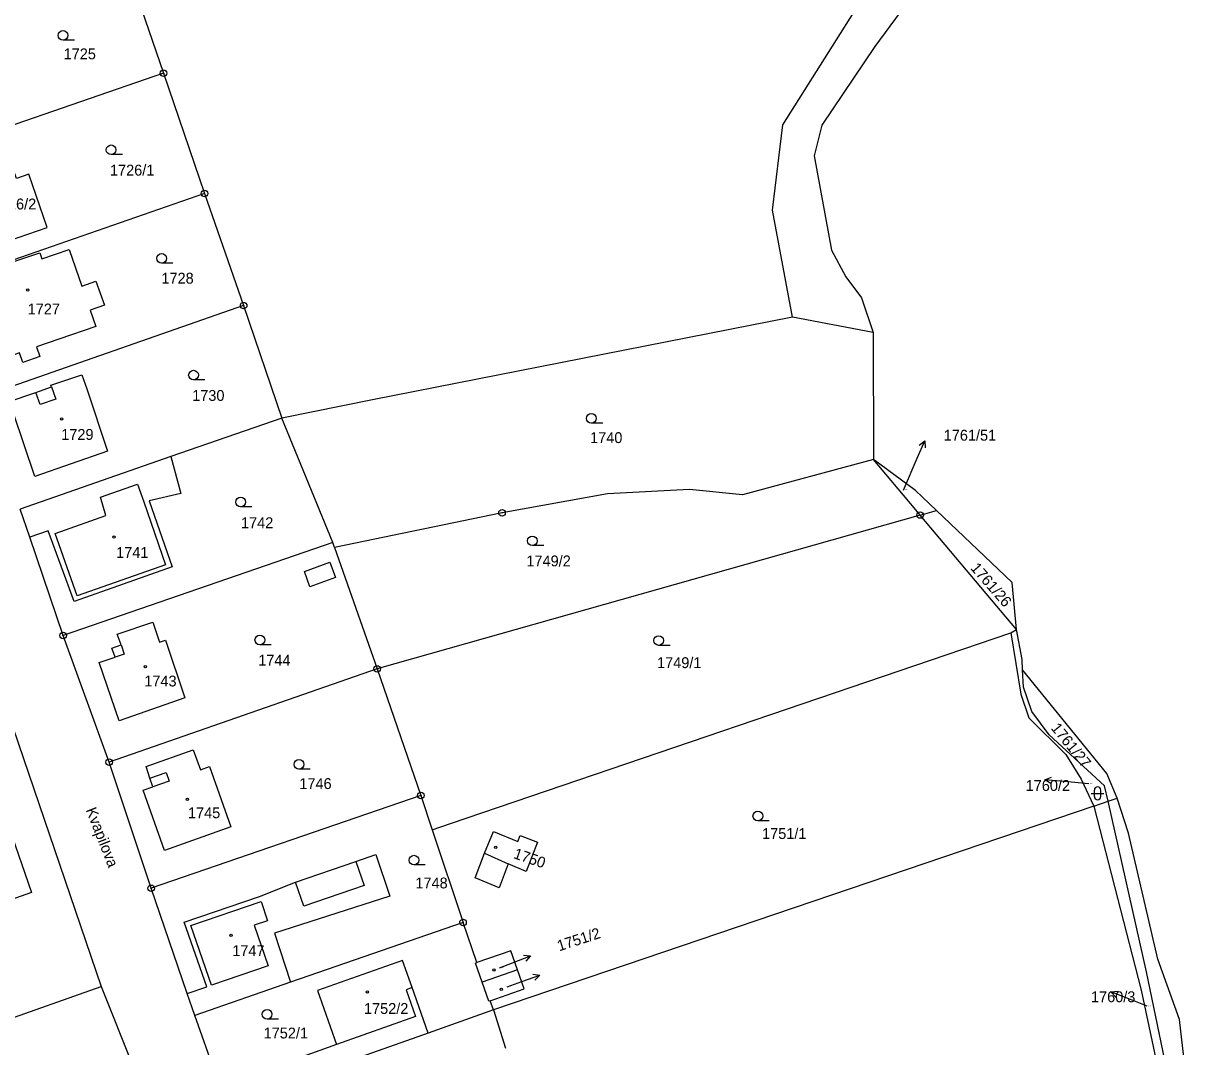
# Model space of a CAD drawing. Extents: x -737240 to -735272, y -1119606 to -1117878.
# Drawn here: x -735679.6 to -735494.3, y -1118681.2 to -1118521 of the extents above; entities that cross this region are included whole.
import ezdxf

# ---------------------------------------------------------------- set-up
doc = ezdxf.new("R2010")
doc.units = 0
for name, color, linetype in [('Level 1', 7, 'Continuous'), ('Level 15', 7, 'Continuous'), ('Level 16', 7, 'Continuous'), ('Level 18', 7, 'Continuous'), ('Level 19', 7, 'Continuous'), ('Level 25', 7, 'Continuous'), ('Level 4', 7, 'Continuous')]:
    doc.layers.add(name, color=color, linetype=linetype)

msp = doc.modelspace()

# ---------------------------------------------------------------- linework, layer by layer
at = {"layer": 'Level 1'}
for p, q in [((-735663.61, -1118511.71), (-735657.72, -1118528.78)), ((-735657.72, -1118528.78), (-735698.84, -1118542.95)), ((-735657.72, -1118528.78), (-735651.31, -1118547.62)), ((-735651.31, -1118547.62), (-735692.38, -1118561.87)), ((-735651.31, -1118547.62), (-735645.17, -1118565.17)), ((-735645.17, -1118565.17), (-735686.29, -1118579.52)), ((-735645.17, -1118565.17), (-735639.18, -1118582.79)), ((-735546.55, -1118569.39), (-735559.18, -1118566.96)), ((-735546.55, -1118569.39), (-735546.47, -1118589.26)), ((-735677.71, -1118578.75), (-735675.25, -1118577.91)), ((-735639.18, -1118582.79), (-735656.57, -1118588.82)), ((-735631.22, -1118602.24), (-735639.18, -1118582.79)), ((-735656.57, -1118588.82), (-735680.2, -1118597.02)), ((-735694.18, -1118593.62), (-735667.47, -1118671.8)), ((-735678.69, -1118601.44), (-735680.2, -1118597.02)), ((-735539.18, -1118597.96), (-735624.24, -1118622.06)), ((-735539.18, -1118597.96), (-735536.62, -1118597.23)), ((-735524.08, -1118615.87), (-735539.18, -1118597.96)), ((-735673.45, -1118616.82), (-735678.69, -1118601.44)), ((-735631.22, -1118602.24), (-735673.45, -1118616.82)), ((-735630.91, -1118603.03), (-735631.22, -1118602.24)), ((-735630.91, -1118603.03), (-735624.24, -1118622.06)), ((-735666.22, -1118636.66), (-735673.45, -1118616.82)), ((-735524.99, -1118616.43), (-735524.08, -1118615.87)), ((-735624.24, -1118622.06), (-735666.22, -1118636.66)), ((-735624.24, -1118622.06), (-735617.4, -1118641.87)), ((-735659.66, -1118656.41), (-735666.22, -1118636.66)), ((-735659.4, -1118640.54), (-735659.88, -1118639.19)), ((-735617.4, -1118641.87), (-735659.66, -1118656.41)), ((-735617.4, -1118641.87), (-735615.61, -1118647.27)), ((-735512, -1118643.55), (-735509.73, -1118642.78)), ((-735509.73, -1118642.78), (-735508.32, -1118642.3)), ((-735512, -1118643.55), (-735606.04, -1118675.47)), ((-735615.61, -1118647.27), (-735610.8, -1118661.76)), ((-735637.05, -1118655.44), (-735627.59, -1118652.21)), ((-735654.01, -1118672.88), (-735659.66, -1118656.41)), ((-735610.8, -1118661.76), (-735637.81, -1118671.12)), ((-735608.62, -1118668.05), (-735610.8, -1118661.76)), ((-735602.27, -1118669.17), (-735607.8, -1118671.1)), ((-735692.83, -1118680.74), (-735667.47, -1118671.8)), ((-735667.47, -1118671.8), (-735662.43, -1118684.5)), ((-735652.83, -1118676.32), (-735654.01, -1118672.88)), ((-735637.81, -1118671.12), (-735652.83, -1118676.32)), ((-735616.27, -1118679.08), (-735618.78, -1118671.96)), ((-735606.04, -1118675.47), (-735606.54, -1118674.02)), ((-735648.88, -1118687.39), (-735652.83, -1118676.32)), ((-735606.04, -1118675.47), (-735616.27, -1118679.08)), ((-735606.04, -1118675.47), (-735604.13, -1118681.43)), ((-735616.27, -1118679.08), (-735647.88, -1118690.23)), ((-735630.6, -1118680.89), (-735648.88, -1118687.39))]:
    msp.add_line(p, q, dxfattribs=at)
for points in [[(-735503.61, -1118463.49), (-735508.01, -1118472.18), (-735511.73, -1118481.53), (-735519.3, -1118490.51), (-735525.54, -1118497.92), (-735532.04, -1118505.22), (-735546.3, -1118524.58), (-735554.58, -1118536.89), (-735555.79, -1118541.74), (-735553.06, -1118556.51), (-735550.81, -1118560.64), (-735548.38, -1118563.95), (-735546.55, -1118569.39)], [(-735559.18, -1118566.96), (-735562.31, -1118550.25), (-735560.69, -1118536.88), (-735547.65, -1118516.15), (-735534.72, -1118500), (-735519.37, -1118480.51)], [(-735688.84, -1118555.09), (-735682.7, -1118552.96), (-735681.99, -1118555.02), (-735675.93, -1118552.92), (-735678.81, -1118544.6), (-735680.73, -1118545.27), (-735681.93, -1118541.8), (-735688.07, -1118543.93), (-735687.95, -1118544.28), (-735693.35, -1118546.15), (-735693.18, -1118546.63), (-735691.93, -1118546.2), (-735688.84, -1118555.09)], [(-735674.11, -1118570.41), (-735677.6, -1118571.64), (-735677.08, -1118573.12), (-735679.74, -1118574.1), (-735680.28, -1118572.59), (-735684.1, -1118573.94), (-735687.29, -1118564.76), (-735687.82, -1118563.23), (-735689.12, -1118563.68), (-735689.99, -1118561.17), (-735677.1, -1118556.93), (-735676.78, -1118557.86), (-735672.52, -1118556.4), (-735670.53, -1118562.13), (-735668.3, -1118561.36), (-735666.98, -1118565.1), (-735669.23, -1118565.88), (-735668.35, -1118568.42), (-735674.11, -1118570.41)], [(-735559.18, -1118566.96), (-735625, -1118579.94), (-735639.18, -1118582.79)], [(-735675.25, -1118577.91), (-735675.35, -1118577.63), (-735670.51, -1118575.99), (-735669.76, -1118578.18), (-735666.49, -1118587.97), (-735677.89, -1118591.94), (-735681.2, -1118582.02), (-735681.88, -1118580.16), (-735677.71, -1118578.75)], [(-735656.57, -1118588.82), (-735655.02, -1118594.57), (-735659.96, -1118595.72), (-735656.34, -1118606.1), (-735671.7, -1118611.5), (-735675.79, -1118600.45), (-735678.69, -1118601.44)], [(-735546.47, -1118589.26), (-735567, -1118594.79), (-735575.32, -1118593.94), (-735588.16, -1118594.63), (-735604.69, -1118597.61), (-735630.91, -1118603.03)], [(-735536.62, -1118597.23), (-735539.91, -1118594.1), (-735546.47, -1118589.26)], [(-735539.18, -1118597.96), (-735539.85, -1118597.16), (-735546.47, -1118589.26)], [(-735524.08, -1118615.87), (-735524.76, -1118608.54), (-735536.62, -1118597.23)], [(-735664.36, -1118618.3), (-735665, -1118616.63), (-735659.38, -1118614.74), (-735658.33, -1118617.89), (-735657.41, -1118617.58), (-735654.4, -1118626.59), (-735664.68, -1118630.18), (-735667.79, -1118621.08), (-735665.32, -1118620.23)], [(-735615.61, -1118647.27), (-735612.77, -1118646.28), (-735524.99, -1118616.43)], [(-735524.99, -1118616.43), (-735523.43, -1118626.03), (-735522.17, -1118629.71), (-735516.38, -1118635.44), (-735513.96, -1118639.31), (-735512, -1118643.55)], [(-735523.13, -1118622.19), (-735523.19, -1118620.57), (-735524.08, -1118615.87)], [(-735665.32, -1118620.23), (-735665.81, -1118618.8), (-735664.36, -1118618.3)], [(-735509.73, -1118642.78), (-735510.28, -1118640.36), (-735518.97, -1118632.39), (-735521.7, -1118628.71), (-735523.02, -1118624.91), (-735523.13, -1118622.19)], [(-735508.32, -1118642.3), (-735509.96, -1118638.42), (-735523.13, -1118622.19)], [(-735659.88, -1118639.19), (-735660.45, -1118637.33), (-735653.07, -1118634.72), (-735651.95, -1118637.85), (-735650.53, -1118637.34), (-735647.15, -1118646.79), (-735657.58, -1118650.51), (-735660.89, -1118641.06), (-735659.4, -1118640.54)], [(-735497.09, -1118701.45), (-735503.72, -1118669.47), (-735509.73, -1118642.78)], [(-735497.09, -1118701.45), (-735494.35, -1118700.67), (-735497.21, -1118688.78), (-735498.57, -1118676.98), (-735501.96, -1118667.53), (-735506.56, -1118647.8), (-735508.32, -1118642.3)], [(-735512, -1118643.55), (-735504.54, -1118672.38), (-735500.81, -1118690.01)], [(-735681.48, -1118648.16), (-735678.4, -1118657.07), (-735687.61, -1118660.31), (-735688.81, -1118656.86)], [(-735607.46, -1118650.91), (-735606.05, -1118647.5), (-735602.19, -1118649.06), (-735601.85, -1118648.16), (-735599.14, -1118649.17), (-735600.89, -1118653.77), (-735603.71, -1118652.59)], [(-735627.59, -1118652.21), (-735624.47, -1118651.14), (-735622.24, -1118657.67), (-735640.34, -1118663.42), (-735637.81, -1118671.12)], [(-735603.71, -1118652.59), (-735605.12, -1118656.34), (-735608.9, -1118654.77), (-735607.46, -1118650.91)], [(-735654.01, -1118672.88), (-735650.96, -1118671.85), (-735654.47, -1118661.73), (-735642.7, -1118657.72), (-735637.05, -1118655.44)], [(-735602.27, -1118669.17), (-735603.3, -1118666.18), (-735608.62, -1118668.05)], [(-735618.78, -1118671.96), (-735620.28, -1118667.71), (-735633.6, -1118672.4), (-735630.6, -1118680.89)], [(-735607.8, -1118671.1), (-735608.84, -1118668.13), (-735608.62, -1118668.05)], [(-735606.54, -1118674.02), (-735601.24, -1118672.17), (-735602.27, -1118669.17)], [(-735606.54, -1118674.02), (-735606.74, -1118674.09), (-735607.8, -1118671.1)]]:
    msp.add_lwpolyline(points, dxfattribs=at)
at = {"layer": 'Level 16'}
for points in [[(-735541.77, -1118594.06), (-735539.65, -1118589.08), (-735538.473, -1118586.321)], [(-735539.325, -1118587.044), (-735538.473, -1118586.321), (-735538.405, -1118587.437)], [(-735518.687, -1118640.009), (-735519.638, -1118639.422), (-735518.597, -1118639.013)], [(-735512.74, -1118640.04), (-735516.65, -1118639.69), (-735519.638, -1118639.422)], [(-735605.09, -1118668.87), (-735603.03, -1118668.07), (-735600.234, -1118666.983)], [(-735601.347, -1118666.879), (-735600.234, -1118666.983), (-735600.985, -1118667.811)], [(-735603.88, -1118671.84), (-735601.58, -1118671.02), (-735598.753, -1118670.017)], [(-735599.862, -1118669.88), (-735598.753, -1118670.017), (-735599.528, -1118670.823)], [(-735508.555, -1118673.476), (-735509.304, -1118672.646), (-735508.19, -1118672.545)], [(-735503.63, -1118674.87), (-735506.51, -1118673.74), (-735509.304, -1118672.646)]]:
    msp.add_lwpolyline(points, dxfattribs=at)
at = {"layer": 'Level 25'}
for p, q in [((-735671.678, -1118523.62), (-735673.46, -1118523.62)), ((-735664.148, -1118541.53), (-735665.93, -1118541.53)), ((-735656.238, -1118558.54), (-735658.02, -1118558.54)), ((-735651.238, -1118576.81), (-735653.02, -1118576.81)), ((-735588.918, -1118583.58), (-735590.7, -1118583.58)), ((-735643.868, -1118596.68), (-735645.65, -1118596.68)), ((-735598.158, -1118602.76), (-735599.94, -1118602.76)), ((-735640.848, -1118618.28), (-735642.63, -1118618.28)), ((-735578.358, -1118618.37), (-735580.14, -1118618.37)), ((-735634.728, -1118637.76), (-735636.51, -1118637.76)), ((-735511.89, -1118642.05), (-735511.89, -1118641.05)), ((-735510.89, -1118642.05), (-735510.89, -1118641.05)), ((-735512.39, -1118641.55), (-735510.39, -1118641.55)), ((-735562.828, -1118645.86), (-735564.61, -1118645.86)), ((-735616.708, -1118652.76), (-735618.49, -1118652.76)), ((-735639.708, -1118676.9), (-735641.49, -1118676.9))]:
    msp.add_line(p, q, dxfattribs=at)
for centre, start, end in [((-735511.39, -1118641.05), 0, 180), ((-735511.39, -1118642.05), 180, 0)]:
    msp.add_arc(centre, 0.5, start, end, dxfattribs=at)
for centre, major_axis, ratio in [((-735673.46, -1118522.864), (0.764, 0), 0.9894236), ((-735657.72, -1118528.78), (0.516, 0), 0.9848078), ((-735657.72, -1118528.78), (0.0375, 0), 0.9848078), ((-735665.93, -1118540.774), (0.764, 0), 0.9894236), ((-735651.31, -1118547.62), (0.516, 0), 0.9848078), ((-735651.31, -1118547.62), (0.0375, 0), 0.9848078), ((-735658.02, -1118557.784), (0.764, 0), 0.9894236), ((-735678.99, -1118562.73), (0.18, 0), 0.9848078), ((-735645.17, -1118565.17), (0.516, 0), 0.9848078), ((-735645.17, -1118565.17), (0.0375, 0), 0.9848078), ((-735653.02, -1118576.054), (0.764, 0), 0.9894236), ((-735590.7, -1118582.824), (0.764, 0), 0.9894236), ((-735673.69, -1118582.91), (0.18, 0), 0.9848078), ((-735645.65, -1118595.924), (0.764, 0), 0.9894236), ((-735604.69, -1118597.61), (0.516, 0), 0.9848078), ((-735604.69, -1118597.61), (0.0375, 0), 0.9848078), ((-735539.18, -1118597.96), (0.516, 0), 0.9848078), ((-735539.18, -1118597.96), (0.0375, 0), 0.9848078), ((-735665.47, -1118601.41), (0.18, 0), 0.9848078), ((-735599.94, -1118602.004), (0.764, 0), 0.9894236), ((-735673.45, -1118616.82), (0.516, 0), 0.9848078), ((-735673.45, -1118616.82), (0.0375, 0), 0.9848078), ((-735642.63, -1118617.524), (0.764, 0), 0.9894236), ((-735580.14, -1118617.614), (0.764, 0), 0.9894236), ((-735660.58, -1118621.71), (0.18, 0), 0.9848078), ((-735624.24, -1118622.06), (0.516, 0), 0.9848078), ((-735624.24, -1118622.06), (0.0375, 0), 0.9848078), ((-735666.22, -1118636.66), (0.516, 0), 0.9848078), ((-735666.22, -1118636.66), (0.0375, 0), 0.9848078), ((-735636.51, -1118637.004), (0.764, 0), 0.9894236), ((-735617.4, -1118641.87), (0.516, 0), 0.9848078), ((-735653.97, -1118642.5), (0.18, 0), 0.9848078), ((-735617.4, -1118641.87), (0.0375, 0), 0.9848078), ((-735564.61, -1118645.104), (0.764, 0), 0.9894236), ((-735605.68, -1118650.01), (0.18, 0), 0.9848078), ((-735618.49, -1118652.004), (0.764, 0), 0.9894236), ((-735659.66, -1118656.41), (0.516, 0), 0.9848078), ((-735659.66, -1118656.41), (0.0375, 0), 0.9848078), ((-735610.8, -1118661.76), (0.516, 0), 0.9848078), ((-735610.8, -1118661.76), (0.0375, 0), 0.9848078), ((-735647.13, -1118663.78), (0.18, 0), 0.9848078), ((-735605.96, -1118669.2), (0.18, 0), 0.9848078), ((-735625.78, -1118672.65), (0.18, 0), 0.9848078), ((-735604.82, -1118672.24), (0.18, 0), 0.9848078), ((-735641.49, -1118676.144), (0.764, 0), 0.9894236)]:
    msp.add_ellipse(centre, major_axis=major_axis, ratio=ratio, dxfattribs=at)
at = {"layer": 'Level 4'}
msp.add_line((-735607.46, -1118650.91), (-735603.71, -1118652.59), dxfattribs=at)
for points in [[(-735675.25, -1118577.91), (-735674.61, -1118579.83), (-735677.07, -1118580.66), (-735677.71, -1118578.75)], [(-735667.61, -1118595.18), (-735661.8, -1118593.14), (-735660.81, -1118595.92), (-735657.42, -1118605.74), (-735671.27, -1118610.61), (-735674.67, -1118600.83), (-735666.74, -1118598.02), (-735667.61, -1118595.18)], [(-735635.65, -1118606.79), (-735631.67, -1118605.35), (-735630.8, -1118607.75), (-735634.78, -1118609.19), (-735635.65, -1118606.79)], [(-735664.36, -1118618.3), (-735663.87, -1118619.74), (-735665.32, -1118620.23)], [(-735659.88, -1118639.19), (-735657.32, -1118638.29), (-735656.85, -1118639.64), (-735659.4, -1118640.54)], [(-735627.59, -1118652.21), (-735626.3, -1118655.99), (-735635.76, -1118659.22), (-735637.05, -1118655.44)], [(-735650.19, -1118671.58), (-735653.45, -1118662.23), (-735642.44, -1118658.49), (-735641.42, -1118661.49), (-735643.53, -1118662.18), (-735641.34, -1118668.54), (-735650.19, -1118671.58)], [(-735618.78, -1118671.96), (-735619.71, -1118672.29), (-735618.22, -1118676.49), (-735630.6, -1118680.89)]]:
    msp.add_lwpolyline(points, dxfattribs=at)

# ---------------------------------------------------------------- texts
at = {"layer": 'Level 15'}
msp.add_text('Kvapilova', height=1.7, rotation=291.49002, dxfattribs=at).set_placement((-735669.929, -1118644.139))
at = {"layer": 'Level 16'}
for s, p in [('1761/51', (-735535.495, -1118586.32)), ('1760/2', (-735522.66, -1118641.17)), ('1760/3', (-735512.42, -1118674.25))]:
    msp.add_text(s, height=1.7, dxfattribs=at).set_placement(p)
msp.add_text('1751/2', height=1.7, rotation=17.96913, dxfattribs=at).set_placement((-735595.73, -1118666.29))
at = {"layer": 'Level 18'}
for s, height, p in [('1725', 1.7, (-735673.37, -1118526.6)), ('1726/1', 1.7, (-735666.11, -1118544.81)), ('1728', 1.7, (-735658.05, -1118561.73)), ('1730', 1.7, (-735653.23, -1118580.09)), ('1740', 1.7, (-735590.89, -1118586.69)), ('1761/51', 0.1, (-735541.595, -1118594.06)), ('1742', 1.7, (-735645.58, -1118600.02)), ('1749/2', 1.7, (-735600.87, -1118606)), ('1744', 1.7, (-735642.88, -1118621.55)), ('1749/1', 1.7, (-735580.4, -1118621.93)), ('1746', 1.7, (-735636.44, -1118640.87)), ('1760/2', 0.1, (-735512.59, -1118640.04)), ('1751/1', 1.7, (-735563.95, -1118648.69)), ('1748', 1.7, (-735618.26, -1118656.43)), ('1760/3', 0.1, (-735503.48, -1118674.87)), ('1752/1', 1.7, (-735642.04, -1118679.93))]:
    msp.add_text(s, height=height, dxfattribs=at).set_placement(p)
for s, rotation, p in [('1761/26', 311.12343, (-735531.393, -1118606.331)), ('1761/27', 309.18438, (-735518.78, -1118631.366))]:
    msp.add_text(s, height=1.7, rotation=rotation, dxfattribs=at).set_placement(p)
at = {"layer": 'Level 19'}
for s, height, p in [('1726/2', 1.7, (-735684.615, -1118550.11)), ('1727', 1.7, (-735679.005, -1118566.55)), ('1729', 1.7, (-735673.745, -1118586.19)), ('1741', 1.7, (-735665.145, -1118604.68)), ('1743', 1.7, (-735660.735, -1118624.81)), ('1745', 1.7, (-735653.885, -1118645.44)), ('1747', 1.7, (-735646.955, -1118667.04)), ('1751/2', 0.1, (-735604.915, -1118668.87)), ('1751/3', 0.1, (-735603.705, -1118671.84)), ('1752/2', 1.7, (-735626.315, -1118676.09))]:
    msp.add_text(s, height=height, dxfattribs=at).set_placement(p)
msp.add_text('1750', height=1.7, rotation=340.96554, dxfattribs=at).set_placement((-735603.021, -1118651.663))

doc.saveas('drawing.dxf')
